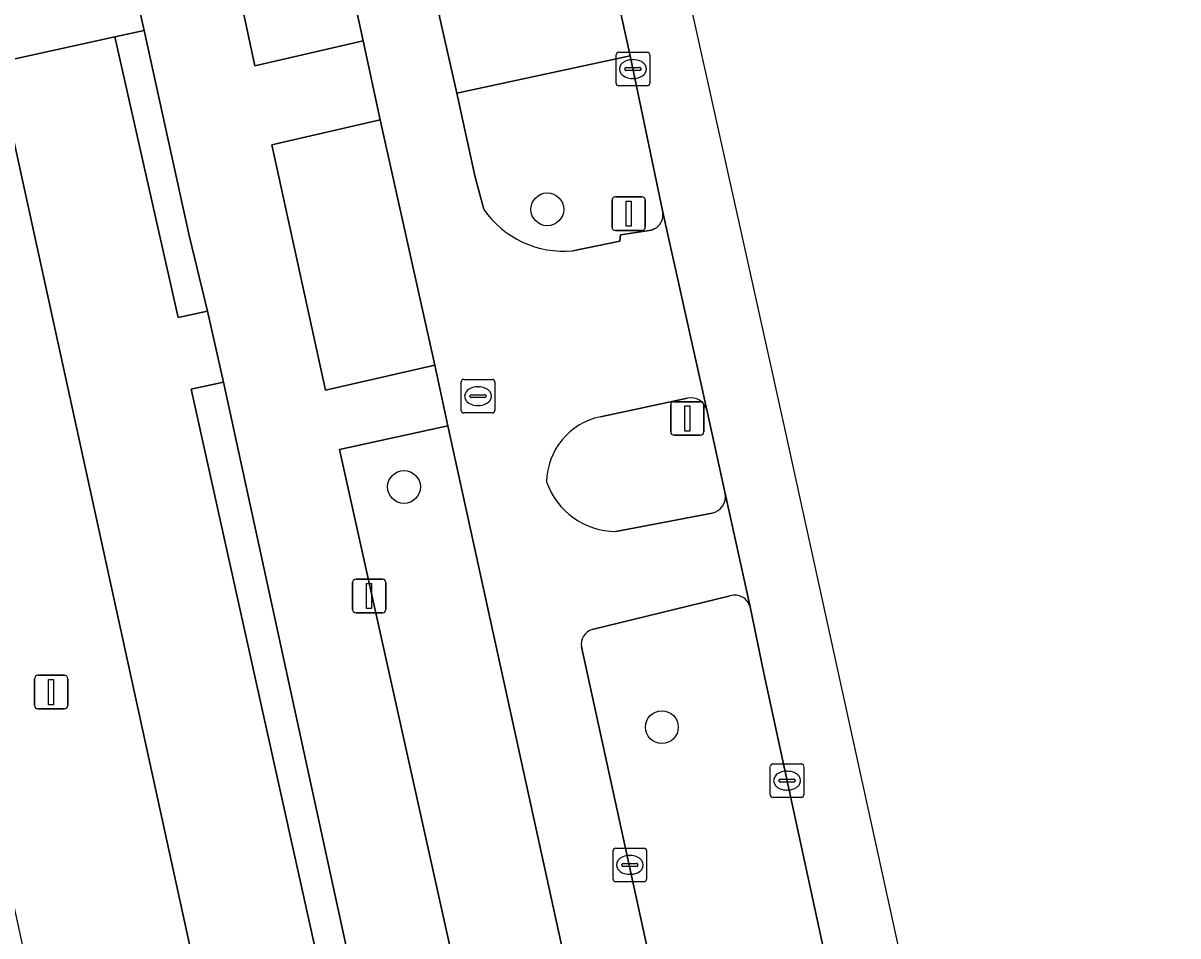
# Model space of a CAD drawing. Extents: x 160030 to 160839, y 385325 to 386450.
# Drawn here: x 160644.66 to 160679.07, y 386126.71 to 386153.91 of the extents above; entities that cross this region are included whole.
import ezdxf

# ---------------------------------------------------------------- set-up
doc = ezdxf.new("R2010")
doc.units = 0
for name, color, linetype in [('IMGEO_Berm_groen', 7, 'Continuous'), ('IMGEO_Boom', 7, 'Continuous'), ('IMGEO_Fietspad_gesloten', 7, 'Continuous'), ('IMGEO_Groenvoorziening', 7, 'Continuous'), ('IMGEO_Haag', 7, 'Continuous'), ('IMGEO_Kolk', 7, 'Continuous'), ('IMGEO_Lichtmast', 7, 'Continuous'), ('IMGEO_Rijbaan_lokaal_gesloten', 7, 'Continuous'), ('IMGEO_Rioolput', 7, 'Continuous'), ('IMGEO_Verkeersbordpaal', 7, 'Continuous'), ('IMGEO_Verkeerseiland_groen', 7, 'Continuous'), ('IMGEO_Voetpad_halfverhard', 7, 'Continuous'), ('IMGEO_Voetpad_open', 7, 'Continuous')]:
    doc.layers.add(name, color=color, linetype=linetype)

msp = doc.modelspace()

# ---------------------------------------------------------------- linework, layer by layer
at = {"layer": 'IMGEO_Berm_groen'}
for points in [[(160645.338, 386196.693), (160642.836, 386196.175), (160642.263, 386196.109), (160651.561, 386152.635), (160654.791, 386153.384)], [(160655.299, 386151.025), (160652.072, 386150.282), (160653.668, 386142.971), (160656.922, 386143.72)], [(160657.315, 386141.904), (160654.083, 386141.2), (160663.41, 386099.237), (160667.736, 386078.847), (160670.975, 386079.501)]]:
    msp.add_lwpolyline(points, close=True, dxfattribs=at)
for points in [[(160665.721, 386136.841), (160661.611, 386135.84)], [(160666.726, 386134.54), (160666.317, 386136.513)], [(160661.295, 386135.32), (160667.828, 386105.398), (160673.309, 386080.237), (160678.371, 386081.393), (160671.752, 386111.328), (160666.726, 386134.54)]]:
    msp.add_lwpolyline(points, dxfattribs=at)
for centre, radius, start, end in [((160665.867, 386136.4), 0.464, 14.0784, 108.2705), ((160661.751, 386135.399), 0.463, 107.6134, 189.8132)]:
    msp.add_arc(centre, radius, start, end, dxfattribs=at)
at = {"layer": 'IMGEO_Boom'}
for centre in [(160660.275, 386148.359), (160656.006, 386140.088), (160663.69, 386132.931)]:
    msp.add_circle(centre, 0.489, dxfattribs=at)
at = {"layer": 'IMGEO_Fietspad_gesloten'}
for points in [[(160658.38, 386148.36), (160658.122, 386149.317), (160657.58, 386151.817), (160657.055, 386154.143), (160647.386, 386198.679), (160636.094, 386250.686), (160624.457, 386303.72), (160622.534, 386311.847), (160620.91, 386317.905), (160618.67, 386325.412), (160616.315, 386332.541), (160613.894, 386338.952), (160609.405, 386349.023), (160608.002, 386351.973), (160606.102, 386356.126), (160604.226, 386359.518), (160602.713, 386362.855), (160602.01, 386364.318), (160597.612, 386373.97), (160596.861, 386375.457), (160595.71, 386377.363), (160582.068, 386399.369), (160575.657, 386409.759)], [(160645.016, 386198.179), (160645.338, 386196.693), (160654.791, 386153.384), (160655.299, 386151.025), (160656.922, 386143.72), (160657.315, 386141.904), (160670.975, 386079.501), (160671.3, 386078.035), (160705.016, 385923.921), (160707.366, 385912.745), (160707.429, 385912.447), (160708.993, 385905.624)], [(160665.027, 386142.388), (160663.714, 386148.272)], [(160663.531, 386147.811), (160663.384, 386147.735), (160662.46, 386147.6), (160662.434, 386147.41), (160661.035, 386147.127)], [(160661.856, 386142.179), (160664.456, 386142.735)], [(160666.317, 386136.513), (160665.575, 386139.892)], [(160665.184, 386139.306), (160662.322, 386138.76)], [(160661.611, 386135.84), (160665.721, 386136.841)], [(160711.149, 385906.772), (160709.712, 385913.36), (160707.349, 385924.464), (160673.641, 386078.745), (160673.309, 386080.237), (160667.828, 386105.398), (160661.295, 386135.32)]]:
    msp.add_lwpolyline(points, dxfattribs=at)
for centre, radius, start, end in [((160660.762, 386150.013), 2.899, 214.7671, 275.4119), ((160663.243, 386148.192), 0.478, 307.0992, 9.5983), ((160664.553, 386142.251), 0.493, 16.0872, 101.3382), ((160662.265, 386140.212), 2.009, 101.7421, 179.2592), ((160662.333, 386140.959), 2.199, 199.1323, 269.7084), ((160665.081, 386139.798), 0.503, 281.7926, 10.7822), ((160665.867, 386136.4), 0.464, 14.0784, 108.2705), ((160661.751, 386135.399), 0.463, 107.6134, 189.8132)]:
    msp.add_arc(centre, radius, start, end, dxfattribs=at)
at = {"layer": 'IMGEO_Groenvoorziening'}
for points in [[(160648.26, 386153.691), (160647.393, 386153.501), (160649.279, 386145.134), (160650.152, 386145.33), (160649.605, 386147.578)], [(160650.152, 386145.33), (160649.279, 386145.134), (160647.393, 386153.501), (160643.86, 386152.729), (160659.685, 386080.38), (160663.222, 386081.117), (160661.366, 386089.2), (160662.327, 386089.421), (160661.808, 386091.806), (160660.801, 386091.595), (160657.45, 386107.664), (160658.321, 386107.845), (160657.862, 386109.956), (160657.033, 386109.772), (160649.66, 386142.998), (160650.63, 386143.213)], [(160650.63, 386143.213), (160649.66, 386142.998), (160657.033, 386109.772), (160657.862, 386109.956)]]:
    msp.add_lwpolyline(points, close=True, dxfattribs=at)
at = {"layer": 'IMGEO_Haag'}
for points in [[(160648.26, 386153.691), (160647.393, 386153.501), (160649.279, 386145.134), (160650.152, 386145.33), (160649.605, 386147.578)], [(160650.63, 386143.213), (160649.66, 386142.998), (160657.033, 386109.772), (160657.862, 386109.956)]]:
    msp.add_lwpolyline(points, close=True, dxfattribs=at)
at = {"layer": 'IMGEO_Kolk'}
for p, q in [((160662.328, 386152.114), (160662.328, 386152.966)), ((160662.403, 386153.04), (160663.255, 386153.04)), ((160663.329, 386152.966), (160663.329, 386152.114)), ((160662.587, 386152.534), (160662.587, 386152.546)), ((160662.63, 386152.583), (160663.028, 386152.583)), ((160662.816, 386152.82), (160662.841, 386152.82)), ((160663.071, 386152.546), (160663.071, 386152.534)), ((160663.025, 386152.497), (160662.627, 386152.497)), ((160662.839, 386152.26), (160662.814, 386152.26)), ((160663.255, 386152.04), (160662.403, 386152.04)), ((160666.919, 386130.911), (160666.919, 386131.763)), ((160666.994, 386131.837), (160667.846, 386131.837)), ((160667.407, 386131.617), (160667.432, 386131.617)), ((160667.92, 386131.763), (160667.92, 386130.911)), ((160667.178, 386131.331), (160667.178, 386131.343)), ((160667.616, 386131.294), (160667.218, 386131.294)), ((160667.221, 386131.38), (160667.619, 386131.38)), ((160667.662, 386131.343), (160667.662, 386131.331)), ((160667.846, 386130.837), (160666.994, 386130.837)), ((160667.43, 386131.057), (160667.405, 386131.057)), ((160662.235, 386128.399), (160662.235, 386129.251)), ((160662.31, 386129.325), (160663.162, 386129.325)), ((160663.236, 386129.251), (160663.236, 386128.399)), ((160662.494, 386128.819), (160662.494, 386128.831)), ((160662.932, 386128.782), (160662.534, 386128.782)), ((160662.537, 386128.868), (160662.935, 386128.868)), ((160662.723, 386129.105), (160662.748, 386129.105)), ((160662.978, 386128.831), (160662.978, 386128.819)), ((160662.746, 386128.545), (160662.721, 386128.545)), ((160663.162, 386128.325), (160662.31, 386128.325))]:
    msp.add_line(p, q, dxfattribs=at)
for points in [[(160662.328, 386152.114), (160662.328, 386152.966)], [(160662.403, 386153.04), (160663.255, 386153.04)], [(160663.329, 386152.966), (160663.329, 386152.114)], [(160663.255, 386152.04), (160662.403, 386152.04)], [(160666.919, 386130.911), (160666.919, 386131.763)], [(160666.994, 386131.837), (160667.846, 386131.837)], [(160667.92, 386131.763), (160667.92, 386130.911)], [(160667.846, 386130.837), (160666.994, 386130.837)], [(160662.235, 386128.399), (160662.235, 386129.251)], [(160662.31, 386129.325), (160663.162, 386129.325)], [(160663.236, 386129.251), (160663.236, 386128.399)], [(160663.162, 386128.325), (160662.31, 386128.325)]]:
    msp.add_lwpolyline(points, dxfattribs=at)
for centre, radius, start, end in [((160662.405, 386152.964), 0.0765, 91.552, 178.448), ((160662.405, 386152.964), 0.0765, 91.552, 178.448), ((160663.253, 386152.964), 0.0765, 1.552, 88.448), ((160663.253, 386152.964), 0.0765, 1.552, 88.448), ((160662.627, 386152.543), 0.0403, 85.8775, 175.7526), ((160662.624, 386152.533), 0.0366, 178.938, 274.7102), ((160663.028, 386152.54), 0.043, 264.8664, 352.4533), ((160663.032, 386152.545), 0.0386, 1.7309, 96.639), ((160662.405, 386152.116), 0.0765, 181.552, 268.448), ((160662.405, 386152.116), 0.0765, 181.552, 268.448), ((160663.253, 386152.116), 0.0765, 271.552, 358.448), ((160663.253, 386152.116), 0.0765, 271.552, 358.448), ((160666.996, 386131.761), 0.0765, 91.552, 178.448), ((160666.996, 386131.761), 0.0765, 91.552, 178.448), ((160667.844, 386131.761), 0.0765, 1.552, 88.448), ((160667.844, 386131.761), 0.0765, 1.552, 88.448), ((160667.218, 386131.34), 0.0403, 85.8775, 175.7526), ((160667.215, 386131.33), 0.0366, 178.938, 274.7102), ((160667.619, 386131.337), 0.043, 264.8664, 352.4533), ((160667.623, 386131.342), 0.0386, 1.7309, 96.639), ((160666.996, 386130.913), 0.0765, 181.552, 268.448), ((160666.996, 386130.913), 0.0765, 181.552, 268.448), ((160667.844, 386130.913), 0.0765, 271.552, 358.448), ((160667.844, 386130.913), 0.0765, 271.552, 358.448), ((160662.312, 386129.249), 0.0765, 91.552, 178.448), ((160662.312, 386129.249), 0.0765, 91.552, 178.448), ((160663.16, 386129.249), 0.0765, 1.552, 88.448), ((160663.16, 386129.249), 0.0765, 1.552, 88.448), ((160662.534, 386128.828), 0.0403, 85.8775, 175.7526), ((160662.531, 386128.818), 0.0366, 178.938, 274.7102), ((160662.935, 386128.825), 0.043, 264.8664, 352.4533), ((160662.939, 386128.83), 0.0386, 1.7309, 96.639), ((160662.312, 386128.401), 0.0765, 181.552, 268.448), ((160662.312, 386128.401), 0.0765, 181.552, 268.448), ((160663.16, 386128.401), 0.0765, 271.552, 358.448), ((160663.16, 386128.401), 0.0765, 271.552, 358.448)]:
    msp.add_arc(centre, radius, start, end, dxfattribs=at)
for centre, major_axis, ratio, start_param, end_param in [((160662.815, 386152.54), (-0.387, 0.002), 0.722429, 4.712389, 7.853982), ((160662.84, 386152.54), (-0.39, 0.002), 0.717154, 1.570796, 4.712389), ((160667.406, 386131.337), (-0.387, 0.002), 0.722429, 4.712389, 7.853982), ((160667.431, 386131.337), (-0.39, 0.002), 0.717154, 1.570796, 4.712389), ((160662.722, 386128.825), (-0.387, 0.002), 0.722429, 4.712389, 7.853982), ((160662.747, 386128.825), (-0.39, 0.002), 0.717154, 1.570796, 4.712389)]:
    msp.add_ellipse(centre, major_axis=major_axis, ratio=ratio, start_param=start_param, end_param=end_param, dxfattribs=at)
at = {"layer": 'IMGEO_Lichtmast'}
for p, q in [((160664.052, 386142.629), (160664.842, 386142.629)), ((160664.842, 386142.629), (160664.052, 386142.629)), ((160663.952, 386141.729), (160663.952, 386142.529)), ((160663.952, 386142.529), (160663.952, 386141.729)), ((160664.942, 386142.529), (160664.942, 386141.729)), ((160664.942, 386141.729), (160664.942, 386142.529)), ((160664.842, 386141.629), (160664.052, 386141.629)), ((160664.052, 386141.629), (160664.842, 386141.629)), ((160654.472, 386136.44), (160654.472, 386137.24)), ((160654.472, 386137.24), (160654.472, 386136.44)), ((160654.572, 386137.34), (160655.362, 386137.34)), ((160655.362, 386137.34), (160654.572, 386137.34)), ((160655.462, 386137.24), (160655.462, 386136.44)), ((160655.462, 386136.44), (160655.462, 386137.24)), ((160655.362, 386136.34), (160654.572, 386136.34)), ((160654.572, 386136.34), (160655.362, 386136.34)), ((160644.995, 386133.575), (160644.995, 386134.375)), ((160644.995, 386134.375), (160644.995, 386133.575)), ((160645.095, 386134.475), (160645.885, 386134.475)), ((160645.885, 386134.475), (160645.095, 386134.475)), ((160645.985, 386134.375), (160645.985, 386133.575)), ((160645.985, 386133.575), (160645.985, 386134.375)), ((160645.885, 386133.475), (160645.095, 386133.475)), ((160645.095, 386133.475), (160645.885, 386133.475))]:
    msp.add_line(p, q, dxfattribs=at)
for points in [[(160664.372, 386142.504), (160664.522, 386142.504), (160664.522, 386141.754), (160664.372, 386141.754), (160664.372, 386142.504)], [(160654.892, 386137.215), (160655.042, 386137.215), (160655.042, 386136.465), (160654.892, 386136.465), (160654.892, 386137.215)], [(160645.415, 386134.35), (160645.565, 386134.35), (160645.565, 386133.6), (160645.415, 386133.6), (160645.415, 386134.35)]]:
    msp.add_lwpolyline(points, dxfattribs=at)
for centre, start, end in [((160664.052, 386142.529), 90, 180), ((160664.052, 386142.529), 90, 180), ((160664.842, 386142.529), 0, 90), ((160664.842, 386142.529), 360, 90), ((160664.052, 386141.729), 180, 270), ((160664.052, 386141.729), 180, 270), ((160664.842, 386141.729), 270, 0), ((160664.842, 386141.729), 270, 0), ((160654.572, 386137.24), 90, 180), ((160654.572, 386137.24), 90, 180), ((160655.362, 386137.24), 0, 90), ((160655.362, 386137.24), 360, 90), ((160654.572, 386136.44), 180, 270), ((160654.572, 386136.44), 180, 270), ((160655.362, 386136.44), 270, 0), ((160655.362, 386136.44), 270, 0), ((160645.095, 386134.375), 90, 180), ((160645.095, 386134.375), 90, 180), ((160645.885, 386134.375), 0, 90), ((160645.885, 386134.375), 360, 90), ((160645.095, 386133.575), 180, 270), ((160645.095, 386133.575), 180, 270), ((160645.885, 386133.575), 270, 0), ((160645.885, 386133.575), 270, 0)]:
    msp.add_arc(centre, 0.1, start, end, dxfattribs=at)
at = {"layer": 'IMGEO_Rijbaan_lokaal_gesloten'}
for points in [[(160715.986, 385920.097), (160709.137, 385951.327), (160667.311, 386142.022), (160666.177, 386147.12), (160627.151, 386322.494), (160619.632, 386342.829), (160602.223, 386374.893), (160583.152, 386408.014), (160562.767, 386437.281), (160552.093, 386430.607)], [(160627.509, 386314.693), (160652.533, 386199.784), (160662.224, 386155.286), (160662.748, 386152.932), (160663.714, 386148.272), (160665.027, 386142.388), (160665.575, 386139.892), (160666.317, 386136.513), (160666.726, 386134.54), (160671.752, 386111.328), (160678.371, 386081.393), (160678.67, 386079.922), (160693.684, 386011.498), (160713.676, 385919.621), (160715.986, 385920.097)]]:
    msp.add_lwpolyline(points, dxfattribs=at)
at = {"layer": 'IMGEO_Rioolput'}
for p, q in [((160657.786, 386143.293), (160658.638, 386143.293)), ((160657.711, 386142.367), (160657.711, 386143.219)), ((160658.199, 386143.073), (160658.224, 386143.073)), ((160658.712, 386143.219), (160658.712, 386142.367)), ((160657.97, 386142.787), (160657.97, 386142.799)), ((160658.408, 386142.75), (160658.01, 386142.75)), ((160658.013, 386142.836), (160658.411, 386142.836)), ((160658.454, 386142.799), (160658.454, 386142.787)), ((160658.638, 386142.293), (160657.786, 386142.293)), ((160658.222, 386142.513), (160658.197, 386142.513))]:
    msp.add_line(p, q, dxfattribs=at)
for points in [[(160657.786, 386143.293), (160658.638, 386143.293)], [(160657.711, 386142.367), (160657.711, 386143.219)], [(160658.712, 386143.219), (160658.712, 386142.367)], [(160658.638, 386142.293), (160657.786, 386142.293)]]:
    msp.add_lwpolyline(points, dxfattribs=at)
for centre, radius, start, end in [((160657.788, 386143.217), 0.0765, 91.552, 178.448), ((160657.788, 386143.217), 0.0765, 91.552, 178.448), ((160658.636, 386143.217), 0.0765, 1.552, 88.448), ((160658.636, 386143.217), 0.0765, 1.552, 88.448), ((160658.01, 386142.796), 0.0403, 85.8775, 175.7526), ((160658.007, 386142.786), 0.0366, 178.938, 274.7102), ((160658.411, 386142.793), 0.043, 264.8664, 352.4533), ((160658.415, 386142.798), 0.0386, 1.7309, 96.639), ((160657.788, 386142.369), 0.0765, 181.552, 268.448), ((160657.788, 386142.369), 0.0765, 181.552, 268.448), ((160658.636, 386142.369), 0.0765, 271.552, 358.448), ((160658.636, 386142.369), 0.0765, 271.552, 358.448)]:
    msp.add_arc(centre, radius, start, end, dxfattribs=at)
for centre, major_axis, ratio, start_param, end_param in [((160658.198, 386142.793), (-0.387, 0.002), 0.722429, 4.712389, 7.853982), ((160658.223, 386142.793), (-0.39, 0.002), 0.717154, 1.570796, 4.712389)]:
    msp.add_ellipse(centre, major_axis=major_axis, ratio=ratio, start_param=start_param, end_param=end_param, dxfattribs=at)
at = {"layer": 'IMGEO_Verkeersbordpaal'}
for p, q in [((160662.305, 386148.73), (160663.095, 386148.73)), ((160663.095, 386148.73), (160662.305, 386148.73)), ((160662.205, 386147.83), (160662.205, 386148.63)), ((160662.205, 386148.63), (160662.205, 386147.83)), ((160663.195, 386148.63), (160663.195, 386147.83)), ((160663.195, 386147.83), (160663.195, 386148.63)), ((160663.095, 386147.73), (160662.305, 386147.73)), ((160662.305, 386147.73), (160663.095, 386147.73))]:
    msp.add_line(p, q, dxfattribs=at)
msp.add_lwpolyline([(160662.625, 386148.605), (160662.775, 386148.605), (160662.775, 386147.855), (160662.625, 386147.855), (160662.625, 386148.605)], dxfattribs=at)
for centre, start, end in [((160662.305, 386148.63), 90, 180), ((160662.305, 386148.63), 90, 180), ((160663.095, 386148.63), 0, 90), ((160663.095, 386148.63), 360, 90), ((160662.305, 386147.83), 180, 270), ((160662.305, 386147.83), 180, 270), ((160663.095, 386147.83), 270, 0), ((160663.095, 386147.83), 270, 0)]:
    msp.add_arc(centre, 0.1, start, end, dxfattribs=at)
at = {"layer": 'IMGEO_Verkeerseiland_groen'}
for points in [[(160662.748, 386152.932), (160657.58, 386151.817), (160658.122, 386149.317), (160658.38, 386148.36)], [(160663.714, 386148.272), (160662.748, 386152.932)], [(160661.035, 386147.127), (160662.434, 386147.41), (160662.46, 386147.6), (160663.384, 386147.735), (160663.531, 386147.811)], [(160664.456, 386142.735), (160661.856, 386142.179)], [(160665.575, 386139.892), (160665.027, 386142.388)], [(160662.322, 386138.76), (160665.184, 386139.306)]]:
    msp.add_lwpolyline(points, dxfattribs=at)
for centre, radius, start, end in [((160660.762, 386150.013), 2.899, 214.7671, 275.4119), ((160663.243, 386148.192), 0.478, 307.0992, 9.5983), ((160664.553, 386142.251), 0.493, 16.0872, 101.3382), ((160662.265, 386140.212), 2.009, 101.7421, 179.2592), ((160662.333, 386140.959), 2.199, 199.1323, 269.7084), ((160665.081, 386139.798), 0.503, 281.7926, 10.7822)]:
    msp.add_arc(centre, radius, start, end, dxfattribs=at)
at = {"layer": 'IMGEO_Voetpad_halfverhard'}
msp.add_lwpolyline([(160643.86, 386152.729), (160639.117, 386151.654), (160654.916, 386079.348), (160655.061, 386078.686), (160659.828, 386079.728), (160659.685, 386080.38)], close=True, dxfattribs=at)
at = {"layer": 'IMGEO_Voetpad_open'}
for points in [[(160674.536, 386048.012), (160668.056, 386077.361), (160667.736, 386078.847), (160663.41, 386099.237), (160654.083, 386141.2), (160657.315, 386141.904), (160656.922, 386143.72), (160653.668, 386142.971), (160652.072, 386150.282), (160655.299, 386151.025), (160654.791, 386153.384), (160651.561, 386152.635), (160642.263, 386196.109), (160642.836, 386196.175), (160645.338, 386196.693), (160645.016, 386198.179), (160642.485, 386197.646), (160642.041, 386197.613), (160634.527, 386231.74), (160630.468, 386250), (160629.116, 386256.081), (160625.705, 386271.858), (160620.344, 386296.773)], [(160638.459, 386198.773), (160639.294, 386194.81), (160640.466, 386189.429), (160646.113, 386163.44), (160647.17, 386158.566), (160648.26, 386153.691), (160649.605, 386147.578), (160650.152, 386145.33), (160650.63, 386143.213), (160657.862, 386109.956), (160658.321, 386107.845), (160661.808, 386091.806), (160662.327, 386089.421)]]:
    msp.add_lwpolyline(points, dxfattribs=at)
for points in [[(160647.17, 386158.566), (160642.792, 386157.613), (160638.047, 386156.535), (160639.117, 386151.654), (160643.86, 386152.729), (160647.393, 386153.501), (160648.26, 386153.691)], [(160657.055, 386154.143), (160657.58, 386151.817), (160662.748, 386152.932), (160662.224, 386155.286)]]:
    msp.add_lwpolyline(points, close=True, dxfattribs=at)

doc.saveas('drawing.dxf')
